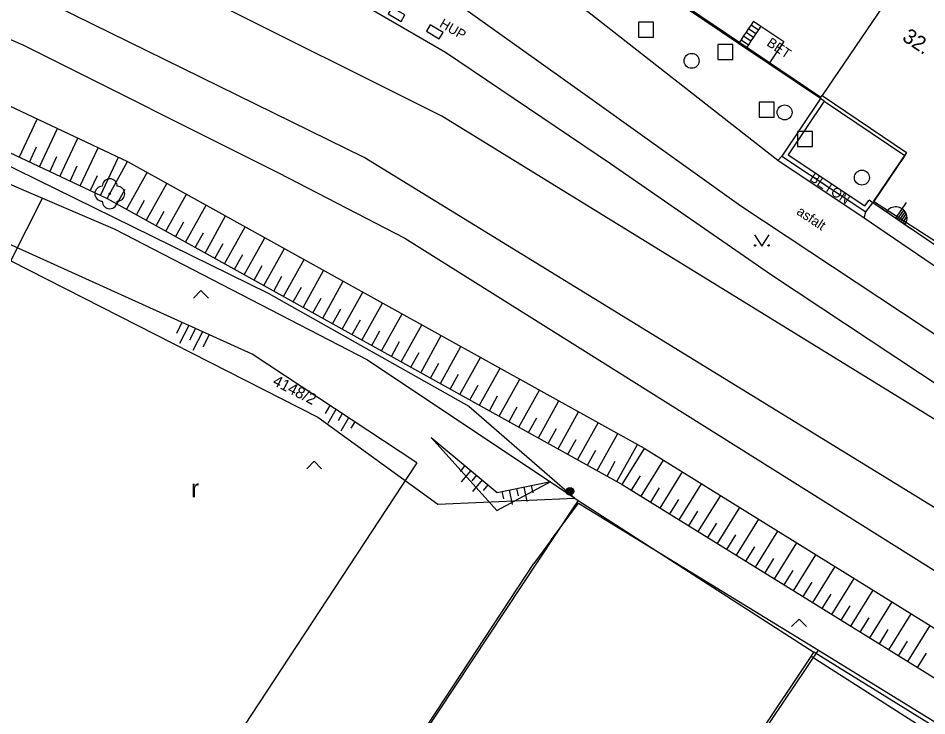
# Model space of a CAD drawing. Extents: x -540150 to -533593, y -1185082 to -1180066.
# Drawn here: x -536082.1 to -536021.3, y -1184596.8 to -1184550.1 of the extents above; entities that cross this region are included whole.
import ezdxf

# ---------------------------------------------------------------- set-up
doc = ezdxf.new("R2010")
doc.units = 0
for name, color, linetype in [('KN_HRAN_K_Ú', 7, 'Continuous'), ('KN_HRAN_PARCEL', 7, 'Continuous'), ('KN_PARC_Č', 7, 'Continuous'), ('KN_VKP_HRAN_', 7, 'Continuous'), ('Vrstva 10', 7, 'Continuous'), ('Vrstva 11', 7, 'Continuous'), ('Vrstva 14', 7, 'Continuous'), ('Vrstva 15', 7, 'Continuous'), ('Vrstva 22', 7, 'Continuous'), ('Vrstva 24', 7, 'Continuous'), ('Vrstva 25', 7, 'Continuous'), ('Vrstva 26', 7, 'Continuous'), ('Vrstva 27', 7, 'Continuous'), ('Vrstva 36', 7, 'Continuous'), ('Vrstva 37', 7, 'Continuous'), ('Vrstva 40', 7, 'Continuous'), ('Vrstva 46', 7, 'Continuous'), ('Vrstva 5', 7, 'Continuous'), ('Vrstva 7', 7, 'Continuous')]:
    doc.layers.add(name, color=color, linetype=linetype)

msp = doc.modelspace()

# ---------------------------------------------------------------- linework, layer by layer
at = {"layer": 'KN_HRAN_K_Ú'}
for p, q in [((-536097.971, -1184544.935), (-536081.751, -1184551.905)), ((-536081.751, -1184551.905), (-536064.651, -1184560.465)), ((-536064.651, -1184560.465), (-536056.201, -1184564.835)), ((-536056.201, -1184564.835), (-536004.911, -1184597.035))]:
    msp.add_line(p, q, dxfattribs=at)
at = {"layer": 'KN_HRAN_PARCEL'}
for p, q in [((-536053.711, -1184556.685), (-536087.901, -1184539.565)), ((-536058.921, -1184559.435), (-536089.811, -1184544.255)), ((-536042.971, -1184545.525), (-536028.361, -1184555.415)), ((-536108.031, -1184550.295), (-536080.431, -1184562.155)), ((-536100.101, -1184551.425), (-536065.341, -1184568.525)), ((-536028.361, -1184555.415), (-536028.281, -1184555.295)), ((-536028.281, -1184555.295), (-536022.641, -1184559.105)), ((-535993.481, -1184593.775), (-536053.711, -1184556.685)), ((-536022.641, -1184559.105), (-536024.841, -1184562.355)), ((-535998.121, -1184596.805), (-536058.921, -1184559.435)), ((-536082.541, -1184566.365), (-536080.431, -1184562.155)), ((-536080.431, -1184562.155), (-536075.591, -1184564.235)), ((-536024.841, -1184562.355), (-536011.231, -1184571.225)), ((-536075.591, -1184564.235), (-536058.681, -1184572.985)), ((-536082.541, -1184566.365), (-536062.011, -1184576.815)), ((-536065.341, -1184568.525), (-536051.901, -1184576.085)), ((-536058.681, -1184572.985), (-536044.811, -1184582.245)), ((-536051.901, -1184576.085), (-536044.811, -1184582.245)), ((-536062.011, -1184576.815), (-536053.991, -1184582.645)), ((-536053.991, -1184582.645), (-536044.811, -1184582.245)), ((-536044.591, -1184582.395), (-536044.971, -1184582.955)), ((-536044.811, -1184582.245), (-536044.591, -1184582.395)), ((-536044.591, -1184582.395), (-536028.831, -1184592.555)), ((-536044.971, -1184582.955), (-536085.171, -1184643.655)), ((-536029.021, -1184592.845), (-536028.831, -1184592.555)), ((-536016.351, -1184600.285), (-536028.831, -1184592.555)), ((-536067.501, -1184650.215), (-536029.021, -1184592.845))]:
    msp.add_line(p, q, dxfattribs=at)
at = {"layer": 'KN_VKP_HRAN_'}
for p, q in [((-536021.371, -1184545.095), (-536028.281, -1184555.295)), ((-536014.021, -1184602.385), (-536029.021, -1184592.845))]:
    msp.add_line(p, q, dxfattribs=at)
at = {"layer": 'Vrstva 10'}
for p, q in [((-536043.816, -1184555.48), (-536053.921, -1184548.265)), ((-536033.711, -1184562.695), (-536043.816, -1184555.48)), ((-536066.411, -1184572.605), (-536102.301, -1184556.335)), ((-536025.481, -1184563.495), (-536031.241, -1184559.645)), ((-536015.451, -1184574.805), (-536033.711, -1184562.695)), ((-536012.581, -1184572.325), (-536025.481, -1184563.495)), ((-536055.391, -1184579.865), (-536066.411, -1184572.605)), ((-536055.391, -1184579.865), (-536079.302, -1184616.263))]:
    msp.add_line(p, q, dxfattribs=at)
at = {"layer": 'Vrstva 11'}
for p, q in [((-536031.241, -1184559.645), (-536044.971, -1184548.875)), ((-536033.204, -1184550.814), (-536032.706, -1184551.149)), ((-536033.036, -1184550.565), (-536032.538, -1184550.9)), ((-536033.539, -1184551.312), (-536033.041, -1184551.647)), ((-536033.371, -1184551.063), (-536032.873, -1184551.398)), ((-536033.706, -1184551.561), (-536033.208, -1184551.896)), ((-536028.391, -1184555.499), (-536030.981, -1184559.345)), ((-536028.142, -1184555.668), (-536030.564, -1184559.262)), ((-536030.564, -1184559.262), (-536025.428, -1184562.68)), ((-536031.241, -1184559.645), (-536030.981, -1184559.345)), ((-536030.981, -1184559.345), (-536025.361, -1184563.085)), ((-536025.428, -1184562.68), (-536025.139, -1184562.302)), ((-536025.361, -1184563.085), (-536024.901, -1184562.485)), ((-536025.481, -1184563.495), (-536025.361, -1184563.085))]:
    msp.add_line(p, q, dxfattribs=at)
for points in [[(-536032.869, -1184550.316), (-536033.036, -1184550.565), (-536033.204, -1184550.814), (-536033.371, -1184551.063), (-536033.539, -1184551.312), (-536033.706, -1184551.561), (-536033.874, -1184551.809)], [(-536032.371, -1184550.651), (-536032.538, -1184550.9), (-536032.706, -1184551.149), (-536032.873, -1184551.398), (-536033.041, -1184551.647), (-536033.208, -1184551.896), (-536033.376, -1184552.144)], [(-536032.869, -1184550.316), (-536032.371, -1184550.651), (-536030.841, -1184551.681), (-536031.846, -1184553.174)]]:
    msp.add_lwpolyline(points, dxfattribs=at)
at = {"layer": 'Vrstva 14'}
for p, q in [((-536087.564, -1184553.673), (-536074.747, -1184559.712)), ((-536088.761, -1184556.235), (-536076.111, -1184562.195)), ((-536074.747, -1184559.712), (-536040.187, -1184578.893)), ((-536076.111, -1184562.195), (-536041.661, -1184581.315)), ((-536054.431, -1184578.185), (-536050.041, -1184583.075)), ((-536054.431, -1184578.185), (-536050.011, -1184581.855)), ((-536040.187, -1184578.893), (-536018.293, -1184592.477)), ((-536050.041, -1184583.075), (-536046.421, -1184581.125)), ((-536050.011, -1184581.855), (-536046.421, -1184581.125)), ((-536041.661, -1184581.315), (-536019.871, -1184594.835))]:
    msp.add_line(p, q, dxfattribs=at)
at = {"layer": 'Vrstva 15'}
for p, q in [((-536081.976, -1184559.432), (-536080.771, -1184556.874)), ((-536080.619, -1184560.071), (-536079.414, -1184557.513)), ((-536081.298, -1184559.751), (-536080.816, -1184558.728)), ((-536079.262, -1184560.71), (-536078.057, -1184558.152)), ((-536077.906, -1184561.35), (-536076.7, -1184558.792)), ((-536079.941, -1184560.391), (-536079.459, -1184559.367)), ((-536076.549, -1184561.989), (-536075.343, -1184559.431)), ((-536076.111, -1184562.195), (-536074.736, -1184559.718)), ((-536078.584, -1184561.03), (-536078.102, -1184560.007)), ((-536074.799, -1184562.923), (-536073.425, -1184560.446)), ((-536077.227, -1184561.669), (-536076.745, -1184560.646)), ((-536075.455, -1184562.559), (-536074.905, -1184561.568)), ((-536073.488, -1184563.651), (-536072.113, -1184561.174)), ((-536074.144, -1184563.287), (-536073.594, -1184562.296)), ((-536072.176, -1184564.379), (-536070.802, -1184561.902)), ((-536070.865, -1184565.107), (-536069.49, -1184562.63)), ((-536072.832, -1184564.015), (-536072.282, -1184563.024)), ((-536069.553, -1184565.835), (-536068.179, -1184563.357)), ((-536071.521, -1184564.743), (-536070.971, -1184563.752)), ((-536068.242, -1184566.562), (-536066.867, -1184564.086)), ((-536070.209, -1184565.471), (-536069.659, -1184564.48)), ((-536068.898, -1184566.199), (-536068.348, -1184565.208)), ((-536066.93, -1184567.29), (-536065.556, -1184564.813)), ((-536067.586, -1184566.926), (-536067.036, -1184565.936)), ((-536065.619, -1184568.018), (-536064.244, -1184565.541)), ((-536064.307, -1184568.746), (-536062.933, -1184566.269)), ((-536066.274, -1184567.654), (-536065.725, -1184566.664)), ((-536062.996, -1184569.474), (-536061.621, -1184566.997)), ((-536064.963, -1184568.382), (-536064.413, -1184567.392)), ((-536061.684, -1184570.202), (-536060.31, -1184567.725)), ((-536063.651, -1184569.11), (-536063.102, -1184568.119)), ((-536060.373, -1184570.93), (-536058.998, -1184568.453)), ((-536062.34, -1184569.838), (-536061.79, -1184568.847)), ((-536061.028, -1184570.566), (-536060.478, -1184569.575)), ((-536059.061, -1184571.658), (-536057.686, -1184569.181)), ((-536057.749, -1184572.386), (-536056.375, -1184569.909)), ((-536071.096, -1184570.481), (-536071.473, -1184571.218)), ((-536070.639, -1184570.688), (-536071.257, -1184571.891)), ((-536059.717, -1184571.294), (-536059.167, -1184570.303)), ((-536056.438, -1184573.114), (-536055.063, -1184570.637)), ((-536070.183, -1184570.895), (-536070.583, -1184571.675)), ((-536069.727, -1184571.102), (-536070.367, -1184572.348)), ((-536069.27, -1184571.309), (-536069.694, -1184572.132)), ((-536058.405, -1184572.022), (-536057.855, -1184571.031)), ((-536055.126, -1184573.842), (-536053.752, -1184571.364)), ((-536057.094, -1184572.75), (-536056.544, -1184571.759)), ((-536053.815, -1184574.57), (-536052.44, -1184572.093)), ((-536055.782, -1184573.478), (-536055.232, -1184572.487)), ((-536054.471, -1184574.206), (-536053.921, -1184573.215)), ((-536052.503, -1184575.297), (-536051.129, -1184572.82)), ((-536051.192, -1184576.025), (-536049.817, -1184573.548)), ((-536053.159, -1184574.934), (-536052.609, -1184573.943)), ((-536049.88, -1184576.753), (-536048.506, -1184574.276)), ((-536051.847, -1184575.661), (-536051.298, -1184574.671)), ((-536048.569, -1184577.481), (-536047.194, -1184575.004)), ((-536050.536, -1184576.389), (-536049.986, -1184575.399)), ((-536047.257, -1184578.209), (-536045.883, -1184575.732)), ((-536061.216, -1184576.027), (-536061.527, -1184576.569)), ((-536060.798, -1184576.303), (-536061.342, -1184577.251)), ((-536049.224, -1184577.117), (-536048.674, -1184576.126)), ((-536060.38, -1184576.578), (-536060.66, -1184577.067)), ((-536059.961, -1184576.854), (-536060.475, -1184577.749)), ((-536047.913, -1184577.845), (-536047.363, -1184576.854)), ((-536045.946, -1184578.937), (-536044.571, -1184576.46)), ((-536059.543, -1184577.13), (-536059.793, -1184577.564)), ((-536044.634, -1184579.665), (-536043.259, -1184577.188)), ((-536046.601, -1184578.573), (-536046.051, -1184577.582)), ((-536043.322, -1184580.393), (-536041.948, -1184577.916)), ((-536045.29, -1184579.301), (-536044.74, -1184578.31)), ((-536042.011, -1184581.121), (-536040.636, -1184578.644)), ((-536043.978, -1184580.029), (-536043.428, -1184579.038)), ((-536041.661, -1184581.315), (-536040.166, -1184578.906)), ((-536042.667, -1184580.757), (-536042.117, -1184579.766)), ((-536040.386, -1184582.106), (-536038.891, -1184579.697)), ((-536052.17, -1184580.062), (-536052.49, -1184580.447)), ((-536051.786, -1184580.382), (-536052.424, -1184581.151)), ((-536039.112, -1184582.897), (-536037.617, -1184580.487)), ((-536051.401, -1184580.701), (-536051.72, -1184581.086)), ((-536051.016, -1184581.02), (-536051.655, -1184581.79)), ((-536041.024, -1184581.71), (-536040.426, -1184580.747)), ((-536050.632, -1184581.34), (-536050.951, -1184581.724)), ((-536049.694, -1184581.79), (-536049.594, -1184582.28)), ((-536049.204, -1184581.691), (-536049.005, -1184582.671)), ((-536048.714, -1184581.591), (-536048.614, -1184582.081)), ((-536048.224, -1184581.491), (-536048.025, -1184582.471)), ((-536047.734, -1184581.392), (-536047.634, -1184581.882)), ((-536039.749, -1184582.501), (-536039.151, -1184581.538)), ((-536037.837, -1184583.688), (-536036.342, -1184581.278)), ((-536038.475, -1184583.292), (-536037.877, -1184582.328)), ((-536036.563, -1184584.478), (-536035.068, -1184582.069)), ((-536035.288, -1184585.269), (-536033.793, -1184582.86)), ((-536037.2, -1184584.083), (-536036.602, -1184583.119)), ((-536035.925, -1184584.874), (-536035.327, -1184583.91)), ((-536034.013, -1184586.06), (-536032.518, -1184583.651)), ((-536034.651, -1184585.665), (-536034.053, -1184584.701)), ((-536032.739, -1184586.851), (-536031.244, -1184584.441)), ((-536031.464, -1184587.642), (-536029.969, -1184585.233)), ((-536033.376, -1184586.455), (-536032.778, -1184585.492)), ((-536030.19, -1184588.433), (-536028.695, -1184586.023)), ((-536032.102, -1184587.246), (-536031.504, -1184586.283)), ((-536030.827, -1184588.037), (-536030.229, -1184587.073)), ((-536028.915, -1184589.223), (-536027.42, -1184586.814)), ((-536029.552, -1184588.828), (-536028.954, -1184587.864)), ((-536027.641, -1184590.014), (-536026.146, -1184587.605)), ((-536026.366, -1184590.805), (-536024.871, -1184588.396)), ((-536028.278, -1184589.619), (-536027.68, -1184588.655)), ((-536027.003, -1184590.41), (-536026.405, -1184589.446)), ((-536025.091, -1184591.596), (-536023.596, -1184589.187)), ((-536025.729, -1184591.201), (-536025.131, -1184590.237)), ((-536023.817, -1184592.387), (-536022.322, -1184589.977)), ((-536022.542, -1184593.178), (-536021.047, -1184590.768)), ((-536024.454, -1184591.991), (-536023.856, -1184591.028)), ((-536023.179, -1184592.782), (-536022.581, -1184591.818)), ((-536021.905, -1184593.573), (-536021.307, -1184592.609))]:
    msp.add_line(p, q, dxfattribs=at)
at = {"layer": 'Vrstva 22'}
msp.add_circle((-536075.925, -1184561.869), 0.05, dxfattribs=at)
for centre, start, end in [((-536075.925, -1184561.369), 0, 180), ((-536076.425, -1184561.869), 90, 270), ((-536075.425, -1184561.869), 270, 90), ((-536075.925, -1184562.369), 180, 0)]:
    msp.add_arc(centre, 0.5, start, end, dxfattribs=at)
at = {"layer": 'Vrstva 24'}
for points in [[(-536057.311, -1184549.832), (-536056.447, -1184550.336), (-536056.195, -1184549.904), (-536057.059, -1184549.4)], [(-536054.749, -1184550.999), (-536053.885, -1184551.503), (-536053.633, -1184551.071), (-536054.497, -1184550.567)]]:
    msp.add_lwpolyline(points, close=True, dxfattribs=at)
at = {"layer": 'Vrstva 25'}
for radius in [0.25, 0.2, 0.15, 0.1, 0.05]:
    msp.add_circle((-536045.147, -1184581.779), radius, dxfattribs=at)
at = {"layer": 'Vrstva 26'}
for points in [[(-536040.571, -1184551.395), (-536039.571, -1184551.395), (-536039.571, -1184550.395), (-536040.571, -1184550.395)], [(-536035.251, -1184552.875), (-536034.251, -1184552.875), (-536034.251, -1184551.875), (-536035.251, -1184551.875)], [(-536032.501, -1184556.735), (-536031.501, -1184556.735), (-536031.501, -1184555.735), (-536032.501, -1184555.735)], [(-536029.933, -1184558.71), (-536028.933, -1184558.71), (-536028.933, -1184557.71), (-536029.933, -1184557.71)]]:
    msp.add_lwpolyline(points, close=True, dxfattribs=at)
at = {"layer": 'Vrstva 27'}
for centre in [(-536037.011, -1184552.975), (-536030.791, -1184556.425), (-536025.624, -1184560.788)]:
    msp.add_circle(centre, 0.5, dxfattribs=at)
at = {"layer": 'Vrstva 36'}
for points in [[(-536032.815, -1184564.626), (-536032.315, -1184565.376), (-536031.815, -1184564.626)], [(-536070.327, -1184568.853), (-536069.827, -1184568.353), (-536069.327, -1184568.853)], [(-536062.757, -1184580.27), (-536062.257, -1184579.77), (-536061.757, -1184580.27)], [(-536030.322, -1184590.833), (-536029.822, -1184590.333), (-536029.322, -1184590.833)]]:
    msp.add_lwpolyline(points, dxfattribs=at)
for centre in [(-536032.766, -1184565.326), (-536031.866, -1184565.326)]:
    msp.add_circle(centre, 0.05, dxfattribs=at)
at = {"layer": 'Vrstva 37'}
for p, q in [((-536024.385, -1184562.79), (-536022.325, -1184564.208)), ((-536023.355, -1184563.499), (-536022.642, -1184562.463)), ((-536023.24, -1184563.578), (-536022.817, -1184562.965)), ((-536023.124, -1184563.658), (-536022.725, -1184563.078)), ((-536023.009, -1184563.737), (-536022.652, -1184563.218)), ((-536022.894, -1184563.816), (-536022.606, -1184563.399)), ((-536022.778, -1184563.896), (-536022.621, -1184563.667))]:
    msp.add_line(p, q, dxfattribs=at)
msp.add_arc((-536023.351, -1184563.493), 0.75, 324.84729, 146.09334, dxfattribs=at)
at = {"layer": 'Vrstva 5'}
for p, q in [((-536033.874, -1184551.809), (-536043.054, -1184545.63)), ((-536033.376, -1184552.144), (-536033.874, -1184551.809)), ((-536031.846, -1184553.174), (-536033.376, -1184552.144)), ((-536028.391, -1184555.499), (-536031.846, -1184553.174)), ((-536028.142, -1184555.668), (-536028.391, -1184555.499)), ((-536028.142, -1184555.668), (-536022.755, -1184559.314)), ((-536022.755, -1184559.314), (-536024.891, -1184562.47)), ((-536024.891, -1184562.47), (-536024.901, -1184562.485)), ((-536011.884, -1184571.295), (-536024.901, -1184562.485))]:
    msp.add_line(p, q, dxfattribs=at)
at = {"layer": 'Vrstva 7'}
for p, q in [((-536053.461, -1184552.425), (-536074.121, -1184540.395)), ((-536042.431, -1184559.875), (-536053.461, -1184552.425)), ((-536024.891, -1184562.47), (-536025.139, -1184562.302)), ((-536046.381, -1184584.997), (-536044.581, -1184582.565)), ((-536044.581, -1184582.565), (-536028.521, -1184592.415)), ((-536046.381, -1184584.997), (-536047.571, -1184586.605)), ((-536070.701, -1184621.815), (-536047.571, -1184586.605)), ((-536067.266, -1184649.926), (-536028.521, -1184592.415)), ((-536028.521, -1184592.415), (-536012.371, -1184602.385))]:
    msp.add_line(p, q, dxfattribs=at)
msp.add_lwpolyline([(-536020.061, -1184575.015), (-536031.671, -1184567.315), (-536042.431, -1184559.875)], dxfattribs=at)

# ---------------------------------------------------------------- texts
at = {"layer": 'KN_PARC_Č'}
msp.add_text('4148/2', height=0.75, rotation=333, dxfattribs=at).set_placement((-536065.09, -1184574.631))
at = {"layer": 'Vrstva 36'}
msp.add_text('r', height=1.2, dxfattribs=at).set_placement((-536070.487, -1184582.186))
at = {"layer": 'Vrstva 40'}
for s, rotation, p in [('HUP', 329.74356, (-536053.928, -1184550.668)), ('BET', 326.05729, (-536032.041, -1184551.909)), ('BETON', 326.24112, (-536029.172, -1184560.941)), ('asfalt', 326.44773, (-536030.048, -1184563.201))]:
    msp.add_text(s, height=0.65, rotation=rotation, dxfattribs=at).set_placement(p)
at = {"layer": 'Vrstva 46'}
msp.add_text('32.', height=1, rotation=325.85524, dxfattribs=at).set_placement((-536022.99, -1184551.557))

doc.saveas('drawing.dxf')
